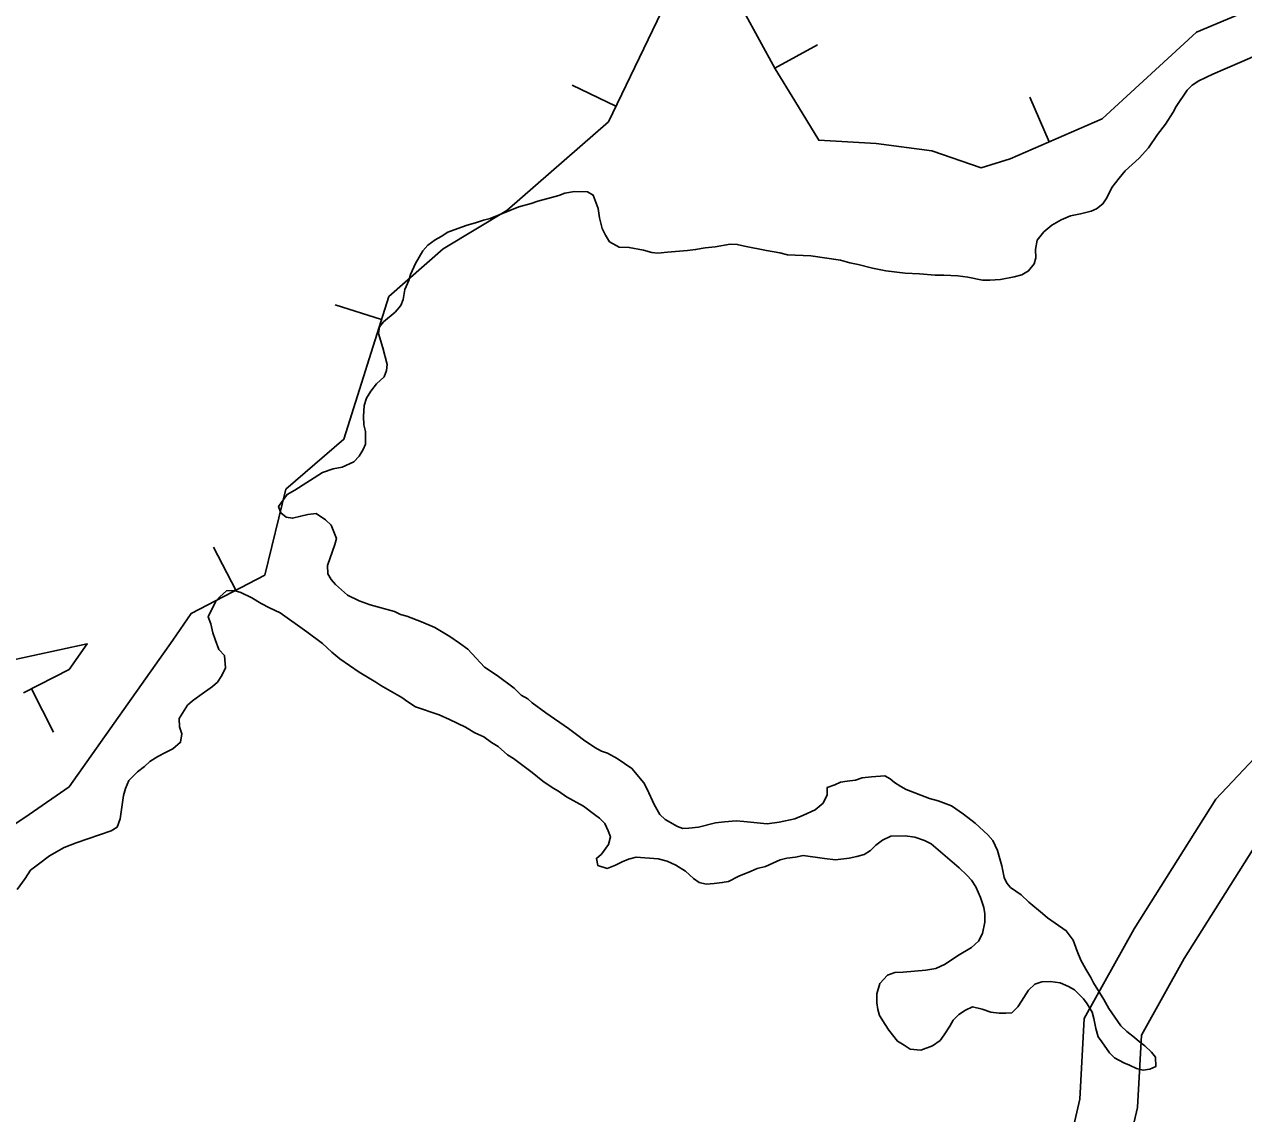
# Model space of a CAD drawing. Extents: x 3177185 to 3215018, y 812988 to 838321.
# Drawn here: x 3198452 to 3199081, y 827329 to 827891 of the extents above; entities that cross this region are included whole.
import ezdxf

# ---------------------------------------------------------------- set-up
doc = ezdxf.new("R2010")
doc.units = 0
for name, color, linetype in [('V-BORW-LINE', 7, 'Continuous'), ('V-ROAD-CNTR', 7, 'Continuous'), ('V-SITE-VEGE', 7, 'Continuous')]:
    doc.layers.add(name, color=color, linetype=linetype)

msp = doc.modelspace()

# ---------------------------------------------------------------- linework, layer by layer
at = {"layer": 'V-BORW-LINE'}
for p, q in [((3198839.23, 827868.49), (3198861.15, 827880.52)), ((3198839.23, 827868.49), (3198861.15, 827880.52)), ((3198757.21, 827848.83), (3198734.68, 827859.66)), ((3198757.21, 827848.83), (3198734.68, 827859.66)), ((3198980.68, 827830.52), (3198970.69, 827853.44)), ((3198980.68, 827830.52), (3198970.69, 827853.44)), ((3198636.25, 827738.83), (3198612.41, 827746.36)), ((3198636.25, 827738.83), (3198612.41, 827746.36)), ((3198561.13, 827599.32), (3198549.6, 827621.5)), ((3198561.13, 827599.32), (3198549.6, 827621.5)), ((3198455.74, 827548.43), (3198467.15, 827526.18)), ((3198455.74, 827548.43), (3198467.15, 827526.18))]:
    msp.add_line(p, q, dxfattribs=at)
for points in [[(3198791.99, 827921.2), (3198753.37, 827840.83), (3198700.84, 827795.02), (3198668.02, 827775.34), (3198639.98, 827750.67), (3198616.77, 827677.09), (3198586.92, 827651.37), (3198576.14, 827607.13), (3198538.05, 827587.31), (3198528.54, 827573.45), (3198475.15, 827497.94), (3198454.54, 827483.67), (3198424.71, 827463.85)], [(3198791.99, 827921.2), (3198753.37, 827840.83), (3198700.84, 827795.02), (3198668.02, 827775.34), (3198639.98, 827750.67), (3198616.77, 827677.09), (3198586.92, 827651.37), (3198576.14, 827607.13), (3198538.05, 827587.31), (3198528.54, 827573.45), (3198475.15, 827497.94), (3198454.54, 827483.67), (3198424.71, 827463.85)], [(3198424.71, 827463.85), (3198454.54, 827483.67), (3198475.15, 827497.94), (3198528.54, 827573.45), (3198538.05, 827587.31), (3198576.14, 827607.13), (3198586.92, 827651.37), (3198616.77, 827677.09), (3198639.98, 827750.67), (3198668.02, 827775.34), (3198700.84, 827795.02), (3198753.37, 827840.83), (3198791.99, 827921.2)], [(3199099.33, 827904.98), (3199056.66, 827886.98), (3199007.94, 827842.41), (3198960.62, 827821.77), (3198945.56, 827817.13), (3198920.11, 827825.82), (3198891.47, 827829.58), (3198861.85, 827831.33), (3198849.45, 827851.53), (3198839.4, 827868.18), (3198823.19, 827897.74)], [(3199099.33, 827904.98), (3199056.66, 827886.98), (3199007.94, 827842.41), (3198960.62, 827821.77), (3198945.56, 827817.13), (3198920.11, 827825.82), (3198891.47, 827829.58), (3198861.85, 827831.33), (3198849.45, 827851.53), (3198839.4, 827868.18), (3198823.19, 827897.74)], [(3198823.19, 827897.74), (3198839.4, 827868.18), (3198849.45, 827851.53), (3198861.85, 827831.33), (3198891.47, 827829.58), (3198920.11, 827825.82), (3198945.56, 827817.13), (3198960.62, 827821.77), (3199007.94, 827842.41), (3199056.66, 827886.98), (3199099.33, 827904.98)], [(3198451.6, 827546.3), (3198475.12, 827558.36), (3198484.49, 827571.6), (3198441.69, 827562.4)], [(3198451.6, 827546.3), (3198475.12, 827558.36), (3198484.49, 827571.6), (3198441.69, 827562.4)], [(3198441.69, 827562.4), (3198484.49, 827571.6), (3198475.12, 827558.36), (3198451.6, 827546.3)]]:
    msp.add_lwpolyline(points, dxfattribs=at)
at = {"layer": 'V-ROAD-CNTR'}
for points in [[(3199255.14, 827691.21), (3199066.66, 827491.61), (3199024.49, 827424.64), (3198998.8, 827378.5), (3198996.43, 827336.87), (3198988.86, 827303.99), (3198981.06, 827287.17), (3198940.62, 827246.91), (3198732.1, 827033.2), (3198703.89, 827013.28), (3198674.91, 826999.17), (3198637.52, 826987.02), (3198587.02, 826975.25), (3198545.34, 826985.41), (3198467.65, 826994.33)], [(3199276.95, 827670.61), (3199090.48, 827473.14), (3199050.31, 827409.34), (3199028.36, 827369.92), (3199026.24, 827332.62), (3199017.39, 827294.21), (3199006.02, 827269.69), (3198961.94, 827225.8), (3198751.65, 827010.28), (3198719.21, 826987.38), (3198686.16, 826971.29), (3198645.57, 826958.1), (3198586.87, 826944.41), (3198540.06, 826955.82), (3198454.73, 826965.61)]]:
    msp.add_lwpolyline(points, dxfattribs=at)
at = {"layer": 'V-SITE-VEGE'}
for points in [[(3199085.7, 827874.35), (3199080.26, 827871.82), (3199071.39, 827868.18), (3199065.08, 827865.37), (3199057.92, 827862), (3199054.48, 827859.74), (3199051.89, 827857.19), (3199046.11, 827848.67), (3199044.66, 827845.83), (3199040.62, 827839.58), (3199036.58, 827834.19), (3199031.96, 827827.37), (3199027.07, 827821.98), (3199019.88, 827815.47), (3199016.71, 827811.79), (3199012.96, 827806.96), (3199010.35, 827801.56), (3199008.33, 827798.43), (3199005.17, 827795.89), (3199002.3, 827794.77), (3198996.87, 827793.39), (3198991.72, 827792.28), (3198986.85, 827790.32), (3198981.98, 827787.5), (3198977.96, 827784.11), (3198974.5, 827779.85), (3198973.6, 827775.01), (3198973.86, 827770.72), (3198972.98, 827767.59), (3198970.09, 827763.9), (3198966.65, 827761.93), (3198962.65, 827760.82), (3198955.5, 827759.45), (3198950.07, 827759.2), (3198946.36, 827759.23), (3198938.67, 827760.72), (3198933.53, 827761.33), (3198926.4, 827761.67), (3198921.83, 827761.7), (3198913.84, 827762.33), (3198906.42, 827762.68), (3198896.44, 827763.9), (3198889.6, 827765.38), (3198882.19, 827767.15), (3198877.91, 827768.04), (3198873.07, 827769.5), (3198857.67, 827771.62), (3198845.69, 827772.28), (3198841.7, 827773.17), (3198834.86, 827774.36), (3198823.46, 827776.73), (3198819.75, 827777.62), (3198816.04, 827777.65), (3198808.32, 827776.28)], [(3198808.32, 827776.28), (3198803.18, 827775.75), (3198798.32, 827774.93), (3198794.03, 827774.39), (3198783.75, 827773.61), (3198778.89, 827773.08), (3198775.76, 827773.39), (3198771.48, 827774.57), (3198764.07, 827776.05), (3198758.93, 827776.09), (3198753.82, 827778.98), (3198751.85, 827782.43), (3198750.16, 827785.86), (3198748.77, 827791.3), (3198747.95, 827796.16), (3198745.44, 827803.03), (3198742.6, 827804.76), (3198735.75, 827804.82), (3198730.89, 827804), (3198727.74, 827802.88), (3198724.02, 827801.77), (3198716.87, 827799.82), (3198713.43, 827798.71), (3198707.14, 827797.04), (3198692.24, 827790.88), (3198688.81, 827790.05), (3198684.81, 827788.65), (3198680.52, 827787.54), (3198675.65, 827785.87), (3198670.5, 827783.91), (3198667.05, 827781.65), (3198663.9, 827779.96), (3198660.17, 827777.14), (3198657.58, 827774.3), (3198653.81, 827767.76), (3198651.2, 827762.08), (3198650.32, 827758.94), (3198648.29, 827754.39), (3198647.39, 827749.26), (3198646.22, 827746.12), (3198643.34, 827742.72), (3198637.31, 827737.63), (3198635.29, 827735.08), (3198634.69, 827731.66), (3198636.92, 827724.22), (3198639.14, 827715.63), (3198638.83, 827712.5), (3198637.66, 827709.37), (3198633.64, 827705.69), (3198630.75, 827702), (3198628.44, 827698.3), (3198627.27, 827694.6), (3198626.94, 827688.89), (3198627.19, 827684.61), (3198628.02, 827681.18), (3198627.97, 827674.61), (3198626.81, 827671.77), (3198624.79, 827668.36), (3198621.91, 827665.52), (3198615.89, 827662.71), (3198611.32, 827661.9), (3198605.88, 827659.94), (3198591.54, 827650.91), (3198587.52, 827648.66), (3198583.19, 827642.41), (3198584.31, 827639.26), (3198587.15, 827636.96), (3198590.28, 827636.36), (3198594.57, 827637.47), (3198598.29, 827638.3), (3198602.58, 827638.84), (3198607.41, 827635.66), (3198610.24, 827632.78), (3198613.04, 827625.91), (3198612.16, 827622.78), (3198608.37, 827611.96), (3198608.62, 827607.67), (3198610.31, 827604.81), (3198612.57, 827602.22), (3198618.81, 827596.75), (3198624.78, 827593.85), (3198630.48, 827591.8), (3198643.01, 827588.28), (3198646.14, 827586.83), (3198649.27, 827585.95), (3198656.96, 827583.04), (3198663.79, 827580.13), (3198671.46, 827575.5), (3198676.57, 827572.04), (3198680.83, 827568.86), (3198689.32, 827559.66), (3198695.85, 827555.33), (3198704.65, 827548.7), (3198708.34, 827545.24), (3198711.75, 827543.22), (3198714.02, 827541.2), (3198721.11, 827536.01), (3198732.76, 827527.93), (3198737.58, 827524.46), (3198740.42, 827522.16), (3198746.38, 827518.11)], [(3198633.31, 827551.82), (3198624.78, 827557.02), (3198614.85, 827563.95), (3198610.59, 827567.41), (3198605.77, 827571.73), (3198597.82, 827577.78), (3198583.91, 827587.6), (3198578.51, 827590.21), (3198574.24, 827592.52), (3198569.41, 827595.42), (3198563.72, 827598.03), (3198560.31, 827599.2), (3198556.31, 827598.94), (3198552.86, 827595.83), (3198550.84, 827593.56), (3198546.78, 827585.6), (3198548.18, 827581.88), (3198549.29, 827577.3), (3198550.4, 827573.87), (3198552.36, 827568.71), (3198555.19, 827565.55), (3198555.72, 827559.26), (3198553.97, 827555.28), (3198551.66, 827551.87), (3198549.08, 827549.61), (3198542.47, 827545.09), (3198538.74, 827542.27), (3198536.15, 827540), (3198531.82, 827533.18), (3198532.07, 827528.9), (3198533.19, 827525.18), (3198532.58, 827520.9), (3198528.56, 827517.51), (3198524.83, 827515.54), (3198520.82, 827513.57), (3198516.81, 827511.03), (3198513.93, 827508.48), (3198510.48, 827505.66), (3198505.88, 827501.12), (3198504.14, 827497.14), (3198503.25, 827493.44), (3198501.45, 827481.46), (3198499.99, 827477.19), (3198496.83, 827475.22), (3198478.8, 827469.08), (3198472.5, 827466.56), (3198465.04, 827462.33), (3198459.3, 827458.09), (3198455.28, 827454.98), (3198452.39, 827450.72), (3198448.35, 827445.04)], [(3198937.47, 827382.76), (3198934.02, 827380.5), (3198931.15, 827377.66), (3198929.41, 827374.54), (3198926.52, 827369.99), (3198924.5, 827367.15), (3198920.48, 827364.33), (3198914.47, 827362.09), (3198909.05, 827362.71), (3198905.93, 827364.73), (3198902.52, 827366.75), (3198897.99, 827372.49), (3198896.02, 827375.36), (3198893.2, 827379.96), (3198892.37, 827383.1), (3198891.82, 827386.53), (3198891.85, 827391.1), (3198893.33, 827396.51), (3198897.35, 827400.76), (3198901.08, 827402.16), (3198905.36, 827402.41), (3198917.07, 827403.47), (3198922.22, 827404.28), (3198927.09, 827406.53), (3198933.4, 827410.76), (3198940.57, 827414.99), (3198944.31, 827418.39), (3198946.34, 827422.37), (3198947.52, 827428.07), (3198947.55, 827432.35), (3198947.01, 827435.78), (3198945.34, 827440.93), (3198942.81, 827446.37), (3198940.55, 827449.82), (3198938.29, 827452.41), (3198934.32, 827456.15), (3198919.86, 827468.53), (3198916.45, 827470.27), (3198911.32, 827472.03), (3198906.47, 827472.63), (3198899.05, 827472.4), (3198894.75, 827470.44), (3198891.31, 827467.9), (3198888.43, 827465.06), (3198885.27, 827463.09), (3198881.55, 827461.97), (3198877.55, 827461.15), (3198870.41, 827460.35), (3198864.7, 827460.96), (3198853.86, 827462.47), (3198849.86, 827461.65), (3198845.29, 827461.11), (3198841.86, 827460.28), (3198834.41, 827456.92), (3198830.12, 827455.81), (3198826.97, 827454.4), (3198820.67, 827451.88), (3198815.22, 827449.07), (3198812.08, 827448.52), (3198807.79, 827447.99), (3198803.79, 827447.73), (3198800.09, 827448.61), (3198797.25, 827450.64), (3198793, 827454.38), (3198788.17, 827457.56), (3198783.62, 827459.59), (3198779.06, 827460.77), (3198767.65, 827461.71), (3198763.64, 827460.6), (3198760.49, 827459.2), (3198757.05, 827457.51), (3198752.75, 827455.83), (3198747.91, 827457.3), (3198747.09, 827461.02), (3198749.67, 827463.28), (3198753.42, 827468.1), (3198754.31, 827472.09), (3198753.19, 827475.24), (3198751.5, 827478.97), (3198748.67, 827481.84), (3198746.12, 827483.57), (3198740.44, 827487.9), (3198731.63, 827492.82), (3198727.65, 827495.71), (3198724.81, 827497.16), (3198719.42, 827500.91), (3198714.02, 827505.23), (3198704.38, 827512.44), (3198701.25, 827514.47), (3198696.43, 827518.79), (3198693.02, 827520.81), (3198689.04, 827523.7), (3198684.49, 827525.73), (3198679.66, 827528.62), (3198671.41, 827532.68), (3198666.01, 827535.01), (3198653.77, 827539.1), (3198649.79, 827541.7), (3198646.67, 827544.01), (3198635.86, 827550.08), (3198633.31, 827551.82)], [(3198746.38, 827518.11), (3198749.79, 827516.37), (3198752.93, 827515.21), (3198757.76, 827512.6), (3198765.43, 827507.4), (3198771.65, 827499.94), (3198773.34, 827496.78), (3198776.99, 827488.76), (3198779.81, 827483.6), (3198782.64, 827481.01), (3198788.89, 827477.54), (3198791.74, 827476.37), (3198794.88, 827476.63), (3198799.74, 827477.17), (3198808.61, 827479.38), (3198813.18, 827479.92), (3198819.18, 827480.44), (3198823.17, 827480.12), (3198835.15, 827478.89), (3198841.44, 827479.7), (3198849.44, 827481.35), (3198854.03, 827483.31), (3198860.04, 827486.12), (3198864.06, 827489.52), (3198866.1, 827493.78), (3198866.13, 827497.49), (3198870.13, 827498.89), (3198873, 827500.3), (3198876.43, 827500.84), (3198880.71, 827501.38), (3198884.15, 827502.49), (3198889.01, 827503.03), (3198895.86, 827503.55), (3198898.71, 827502.1), (3198900.97, 827500.08), (3198904.1, 827498.06), (3198906.94, 827496.61), (3198918.9, 827491.95), (3198923.45, 827490.77), (3198930.29, 827488.15), (3198936.54, 827483.82), (3198942.49, 827479.21), (3198949.01, 827473.16), (3198951.56, 827470.29), (3198954.09, 827465.13), (3198955.2, 827460.84), (3198956.31, 827457.12), (3198957.41, 827451.11), (3198958.81, 827448.25), (3198960.79, 827445.95), (3198966.19, 827442.2), (3198970.16, 827438.45), (3198977.25, 827432.69), (3198979.8, 827430.39), (3198989.45, 827423.75), (3198993.13, 827418.87), (3198995.08, 827413.14), (3198997.04, 827408.56), (3198999.58, 827403.97), (3199002.12, 827399.67), (3199003.52, 827396.8), (3199008.88, 827388.2), (3199011.42, 827383.61), (3199017.62, 827374.71), (3199020.74, 827371.83), (3199024.71, 827368.66), (3199027.27, 827366.36), (3199030.1, 827364.34), (3199033.51, 827361.18), (3199035.48, 827358.59), (3199035.73, 827353.73), (3199032.58, 827352.33), (3199029.15, 827351.79), (3199025.73, 827352.67), (3199022.04, 827354.41), (3199019.19, 827355.58), (3199014.36, 827358.18), (3199011.81, 827360.77), (3199007.86, 827366.51), (3199005.88, 827369.09), (3199004.77, 827373.39), (3199003.67, 827378.54), (3199002.83, 827381.68), (3199000.3, 827385.98), (3198998.32, 827388.57), (3198993.79, 827393.17), (3198990.66, 827394.91), (3198986.39, 827396.94), (3198981.26, 827397.55), (3198976.98, 827397.29), (3198973.25, 827396.18), (3198970.09, 827393.06), (3198966.34, 827387.38), (3198964.6, 827384.54), (3198961.44, 827381.43), (3198958.3, 827381.17), (3198954.87, 827381.19), (3198950.59, 827381.8), (3198946.04, 827383.26), (3198941.19, 827384.44), (3198937.47, 827382.76)]]:
    msp.add_lwpolyline(points, dxfattribs=at)

doc.saveas('drawing.dxf')
